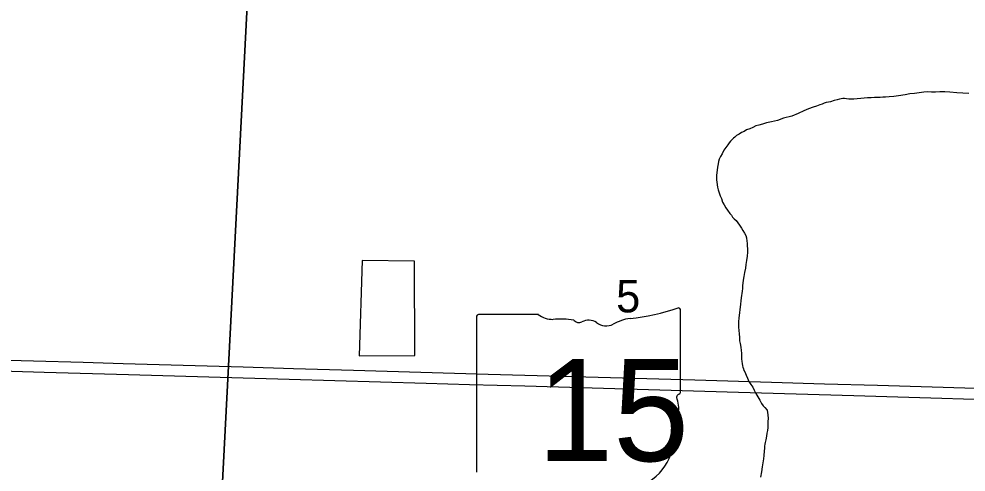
# Model space of a CAD drawing. Extents: x 0 to 68, y 0 to 52.9.
# Drawn here: x 26.751 to 27.932, y 17.291 to 17.855 of the extents above; entities that cross this region are included whole.
import ezdxf

# ---------------------------------------------------------------- set-up
doc = ezdxf.new("R2010")
doc.units = 0
for name, color, linetype in [('Default', 7, 'Continuous'), ('GM_X_Minor_Lake', 7, 'Continuous'), ('GM_X_Minor_River', 7, 'Continuous'), ('GM_X_State_Route', 7, 'Continuous'), ('GM_X_State_Shield', 7, 'Continuous')]:
    doc.layers.add(name, color=color, linetype=linetype)

msp = doc.modelspace()

# ---------------------------------------------------------------- linework, layer by layer
at = {"layer": 'Default'}
msp.add_lwpolyline([(26.0973, 17.5106), (26.1025, 17.8975), (27.0362, 17.8879), (26.9878, 16.9576), (26.0899, 16.9664), (26.0939, 17.2591)], dxfattribs=at)
msp.add_lwpolyline([(27.0362, 17.8879), (27.0669, 17.8874), (28.0216, 17.8643), (27.9711, 16.927), (26.9878, 16.9576)], close=True, dxfattribs=at)
at = {"layer": 'GM_X_Minor_Lake'}
for points in [[(27.2438, 17.5534), (27.1785, 17.5542), (27.1751, 17.4352)], [(27.2438, 17.5534), (27.1785, 17.5542), (27.1751, 17.4352), (27.2441, 17.4356), (27.2438, 17.5534)], [(27.1751, 17.4352), (27.2441, 17.4356), (27.2438, 17.5534)]]:
    msp.add_lwpolyline(points, dxfattribs=at)
at = {"layer": 'GM_X_Minor_River'}
for points in [[(27.9348, 17.762), (27.9275, 17.7624), (27.9201, 17.7631), (27.9114, 17.7639), (27.9051, 17.7643), (27.8989, 17.7643), (27.8934, 17.7639), (27.8886, 17.7639), (27.8839, 17.764), (27.8787, 17.7636), (27.8732, 17.7629), (27.8673, 17.7622), (27.8615, 17.7615), (27.8556, 17.7604), (27.8475, 17.7593), (27.8413, 17.7582), (27.8358, 17.7579), (27.831, 17.7575), (27.8277, 17.7575), (27.8244, 17.7572), (27.8211, 17.7572), (27.8175, 17.7572), (27.8134, 17.7569), (27.8087, 17.7565), (27.8043, 17.7562), (27.7918, 17.7551), (27.7885, 17.7551), (27.7852, 17.7551), (27.7826, 17.7555), (27.7801, 17.7559), (27.7779, 17.7559), (27.7757, 17.7555), (27.7738, 17.7551), (27.7709, 17.7544), (27.7672, 17.7533), (27.7625, 17.7519), (27.7599, 17.7512), (27.7573, 17.7508), (27.7548, 17.7501), (27.7522, 17.749), (27.7492, 17.7479), (27.7452, 17.7464), (27.7408, 17.745), (27.7353, 17.7428), (27.7291, 17.7403), (27.7221, 17.7373), (27.7144, 17.7337), (27.7041, 17.7315), (27.6964, 17.7286), (27.6891, 17.7268), (27.6828, 17.7254), (27.6777, 17.7239), (27.6733, 17.7228), (27.6693, 17.7218), (27.6656, 17.7199), (27.6619, 17.7181), (27.6579, 17.7167), (27.6549, 17.7148), (27.6516, 17.7134)], [(27.6516, 17.7134), (27.6487, 17.7116), (27.6454, 17.7097), (27.6432, 17.7079), (27.6414, 17.7064), (27.6399, 17.7046), (27.638, 17.7028), (27.6362, 17.7006), (27.6344, 17.698), (27.6322, 17.6947), (27.6296, 17.6914), (27.6274, 17.6871), (27.6252, 17.6838), (27.6237, 17.6801), (27.623, 17.6772), (27.6226, 17.6746), (27.6218, 17.6702), (27.6203, 17.6599), (27.6203, 17.657), (27.6203, 17.6541), (27.6207, 17.6519), (27.6214, 17.6482), (27.6218, 17.6453), (27.6225, 17.642), (27.6236, 17.6383), (27.6251, 17.6346), (27.6265, 17.6313), (27.628, 17.6269), (27.6298, 17.6233), (27.632, 17.6196), (27.6342, 17.6166), (27.6371, 17.6126), (27.6389, 17.6104), (27.6404, 17.6082), (27.6426, 17.606), (27.6448, 17.6038), (27.647, 17.6008), (27.6492, 17.5979), (27.6514, 17.5942), (27.6532, 17.5913), (27.6554, 17.5883), (27.6568, 17.585), (27.6579, 17.5821), (27.6583, 17.5781), (27.6587, 17.5755), (27.6586, 17.5718), (27.659, 17.5689), (27.659, 17.5645), (27.6586, 17.5594), (27.6579, 17.5539), (27.6571, 17.5491), (27.6564, 17.5443), (27.6553, 17.5389), (27.6545, 17.5341), (27.6538, 17.5297), (27.6534, 17.526), (27.653, 17.5227), (27.6527, 17.5191), (27.6523, 17.5158), (27.6519, 17.5128), (27.6515, 17.5106), (27.6512, 17.5077), (27.6508, 17.504), (27.6504, 17.4996), (27.6482, 17.4824), (27.6478, 17.478), (27.6478, 17.4747), (27.6478, 17.4711), (27.6481, 17.467), (27.6485, 17.4626), (27.6489, 17.4582), (27.6492, 17.4538), (27.6499, 17.4505), (27.6507, 17.4461), (27.651, 17.4421), (27.6514, 17.4384), (27.6517, 17.4344), (27.6517, 17.4314), (27.6521, 17.4281), (27.6524, 17.4256), (27.6528, 17.423), (27.6532, 17.4212), (27.6539, 17.419), (27.6546, 17.4171), (27.6557, 17.4153), (27.6572, 17.4113), (27.659, 17.4076), (27.6608, 17.4035), (27.663, 17.3995), (27.6656, 17.3962), (27.6674, 17.3925), (27.6696, 17.3885), (27.6718, 17.3841), (27.6743, 17.38), (27.6765, 17.376), (27.6787, 17.3731), (27.6806, 17.3709), (27.6835, 17.3675), (27.6846, 17.3617), (27.6849, 17.3573), (27.6845, 17.3536)], [(27.6845, 17.3536), (27.6845, 17.351), (27.6842, 17.3488), (27.6842, 17.3459), (27.6838, 17.3423), (27.683, 17.339), (27.6827, 17.3353), (27.6819, 17.3305), (27.6812, 17.3272), (27.6808, 17.3254), (27.6804, 17.3228), (27.6801, 17.3203), (27.6797, 17.3166), (27.6793, 17.3111), (27.6789, 17.3071), (27.6782, 17.3019), (27.6775, 17.2968), (27.6763, 17.2906), (27.6752, 17.284)]]:
    msp.add_lwpolyline(points, dxfattribs=at)
at = {"layer": 'GM_X_State_Route'}
for points in [[(26.7066, 17.4308), (26.8307, 17.4274), (26.8805, 17.4257), (27.0303, 17.4215), (27.0931, 17.4197), (27.168, 17.4175), (27.3357, 17.4126), (27.5186, 17.4074), (27.5935, 17.4052), (27.6891, 17.4024), (27.7552, 17.4002), (27.8213, 17.3986), (27.9438, 17.3952)], [(26.4989, 17.4235), (26.5038, 17.4233), (26.6476, 17.4191), (26.7823, 17.415), (26.8872, 17.4119), (27.0878, 17.4063), (27.2585, 17.4013), (27.3124, 17.3995), (27.3813, 17.3978), (27.6479, 17.39), (27.7916, 17.3857), (27.8875, 17.3829), (27.9964, 17.3796)]]:
    msp.add_lwpolyline(points, dxfattribs=at)
at = {"layer": 'GM_X_State_Shield'}
for p, q in [((27.5757, 17.3907), (27.5757, 17.4917)), ((27.3213, 17.4836), (27.3213, 17.2905)), ((27.3983, 17.4869), (27.3238, 17.4869)), ((27.5756, 17.3907), (27.5757, 17.3907))]:
    msp.add_line(p, q, dxfattribs=at)
for centre, radius, start, end in [((27.4851, 17.7501), 0.2697, 275.8445, 288.9065), ((27.5728, 17.4921), 0.00283, 351.8621, 97.738), ((27.3242, 17.484), 0.00295, 98.1301, 188.1301), ((27.416, 17.5093), 0.0286, 231.6195, 271.1119), ((27.4255, 17.3785), 0.1026, 80.4867, 94.9883), ((27.4488, 17.485), 0.00825, 219.7921, 297.1024), ((27.4609, 17.4627), 0.0171, 54.4667, 119.1411), ((27.483, 17.4933), 0.0206, 233.8562, 294.8282), ((27.5195, 17.4279), 0.0543, 97.3462, 120.7689), ((27.575, 17.3833), 0.00438, 107.944, 210.337), ((27.5726, 17.3903), 0.00303, 289.6038, 7.7341), ((27.5471, 17.3705), 0.0263, 340.033, 23.6496), ((27.5858, 17.3484), 0.0191, 136.8065, 186.9296), ((27.5002, 17.3356), 0.0675, 292.3089, 8.9858)]:
    msp.add_arc(centre, radius, start, end, dxfattribs=at)

# ---------------------------------------------------------------- texts
at = {"layer": 'Default'}
msp.add_text('5', height=0.0404, rotation=0, dxfattribs=at).set_placement((27.4953, 17.4894))
at = {"layer": 'GM_X_State_Shield'}
msp.add_text('15', height=0.12718, dxfattribs=at).set_placement((27.397, 17.3041))

doc.saveas('drawing.dxf')
